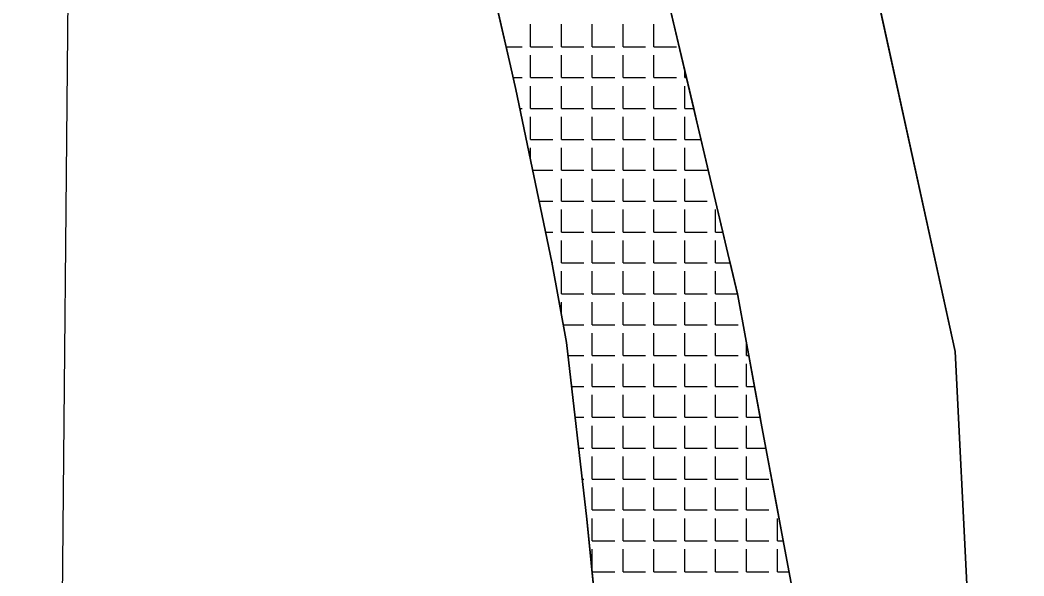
# Model space of a CAD drawing. Extents: x 427903 to 430077, y 4477233 to 4480385.
# Drawn here: x 427902.6 to 428129.8, y 4478262.8 to 4478388.5 of the extents above; entities that cross this region are included whole.
import ezdxf

# ---------------------------------------------------------------- set-up
doc = ezdxf.new("R2010")
doc.units = 0
for name, color, linetype in [('ADAKENARI', 7, 'Continuous'), ('KIYI', 7, 'Continuous'), ('KIYIKENARCIZGI', 7, 'Continuous'), ('PL_AYA_PARK_DINLENME', 7, 'Continuous'), ('PL_DOLGU', 7, 'Continuous'), ('PL_K_TALI_IS_MRK', 7, 'Continuous'), ('SıNıR', 7, 'Continuous'), ('TR_KIYI', 7, 'Continuous'), ('TR_TALIISMERK', 7, 'Continuous')]:
    doc.layers.add(name, color=color, linetype=linetype)

msp = doc.modelspace()

# ---------------------------------------------------------------- linework, layer by layer
at = {"layer": 'ADAKENARI'}
for p, q in [((428114.25, 4478313.51), (428064.87, 4478539.25)), ((428117.06, 4478257.91), (428114.25, 4478313.51))]:
    msp.add_line(p, q, dxfattribs=at)
at = {"layer": 'KIYI'}
for p, q in [((428000.84, 4478433.31), (428013.62, 4478378.16)), ((428013.62, 4478378.16), (428014.8, 4478372.78)), ((428014.8, 4478372.78), (428022.99, 4478333.71)), ((428022.99, 4478333.71), (428026.25, 4478315.53)), ((428026.25, 4478315.53), (428030.86, 4478275.63)), ((428030.86, 4478275.63), (428034.77, 4478236.8))]:
    msp.add_line(p, q, dxfattribs=at)
at = {"layer": 'KIYIKENARCIZGI'}
for p, q in [((428062.79, 4478335.7), (428043.19, 4478419.02)), ((428065.05, 4478326.22), (428062.79, 4478335.7)), ((428070.28, 4478297.7), (428065.05, 4478326.22)), ((428077.59, 4478258.73), (428070.28, 4478297.7))]:
    msp.add_line(p, q, dxfattribs=at)
at = {"layer": 'PL_AYA_PARK_DINLENME'}
for points in [[(428146.39, 4478139.05), (428143.84, 4478136.95), (428139.23, 4478133.54), (428129.55, 4478126.94), (428129.52, 4478126.95), (428123.61, 4478128.52), (428117.06, 4478257.91), (428114.25, 4478313.51), (428064.87, 4478539.25)], [(428050.15, 4478389.44), (428053.07, 4478377.05), (428053.44, 4478375.47), (428055.08, 4478368.49), (428056.72, 4478361.5), (428061.66, 4478340.55), (428062.79, 4478335.7), (428063.31, 4478333.56), (428064.97, 4478326.58), (428065.05, 4478326.22), (428067.04, 4478315.4), (428067.55, 4478312.61), (428068.83, 4478305.62), (428070.11, 4478298.64), (428070.28, 4478297.7), (428071.41, 4478291.65), (428074.02, 4478277.73), (428074.03, 4478277.68), (428075.34, 4478270.7), (428076.65, 4478263.71), (428077.59, 4478258.73)]]:
    msp.add_lwpolyline(points, dxfattribs=at)
at = {"layer": 'PL_DOLGU'}
for points in [[(427915.56, 4478616.56), (427926.24, 4478611.7), (427951.44, 4478612.68), (428005.26, 4478568.85), (428013.08, 4478538.04), (428022.63, 4478500.39), (428030.78, 4478471), (428043.19, 4478419.02), (428062.79, 4478335.7), (428065.05, 4478326.22), (428070.28, 4478297.7), (428077.59, 4478258.73), (428080.14, 4478238.03), (428083.58, 4478195.5), (428087.15, 4478152.17), (428090.62, 4478147.29), (428105.66, 4478126.11), (428131.83, 4478090.59), (428146.88, 4478022.13), (428153.28, 4477995.07), (428160.32, 4477964.05), (428161.5, 4477959.01), (428182.61, 4477892.78)], [(427915.56, 4478616.56), (427926.24, 4478611.7), (427951.44, 4478612.68), (428005.26, 4478568.85), (428013.08, 4478538.04), (428022.63, 4478500.39), (428030.78, 4478471), (428043.19, 4478419.02), (428062.79, 4478335.7), (428065.05, 4478326.22), (428070.28, 4478297.7), (428077.59, 4478258.73), (428080.14, 4478238.03), (428083.58, 4478195.5), (428087.15, 4478152.17), (428090.62, 4478147.29), (428105.66, 4478126.11), (428131.83, 4478090.59), (428146.88, 4478022.13), (428153.28, 4477995.07), (428160.32, 4477964.05), (428161.5, 4477959.01), (428182.61, 4477892.78)], [(428034.77, 4478236.8), (428030.86, 4478275.63), (428026.25, 4478315.53), (428022.99, 4478333.71), (428014.8, 4478372.78), (428013.62, 4478378.16), (428000.84, 4478433.31), (427992.94, 4478465.02), (427987.22, 4478488.36), (427979.44, 4478518.13), (427974.43, 4478537.94)], [(428034.77, 4478236.8), (428030.86, 4478275.63), (428026.25, 4478315.53), (428022.99, 4478333.71), (428014.8, 4478372.78), (428013.62, 4478378.16), (428000.84, 4478433.31), (427992.94, 4478465.02), (427987.22, 4478488.36), (427979.44, 4478518.13), (427974.43, 4478537.94)]]:
    msp.add_lwpolyline(points, dxfattribs=at)
at = {"layer": 'PL_K_TALI_IS_MRK'}
msp.add_lwpolyline([(428064.87, 4478539.25), (428114.25, 4478313.51), (428117.06, 4478257.91), (428123.61, 4478128.52), (428129.52, 4478126.95), (428129.55, 4478126.94), (428139.23, 4478133.54), (428143.84, 4478136.95), (428146.39, 4478139.05), (428151.43, 4478143.21)], dxfattribs=at)
at = {"layer": 'SıNıR'}
msp.add_line((427902.58, 4477253.75), (427929.02, 4480028.95), dxfattribs=at)
at = {"layer": 'TR_KIYI'}
for p, q in [((428018.14, 4478382.46), (428018.14, 4478387.54)), ((428018.14, 4478382.46), (428018.14, 4478387.54)), ((428025.13, 4478382.46), (428025.13, 4478387.54)), ((428025.13, 4478382.46), (428025.13, 4478387.54)), ((428032.11, 4478382.46), (428032.11, 4478387.54)), ((428032.11, 4478382.46), (428032.11, 4478387.54)), ((428039.1, 4478382.46), (428039.1, 4478387.54)), ((428039.1, 4478382.46), (428039.1, 4478387.54)), ((428046.08, 4478382.46), (428046.08, 4478387.54)), ((428046.08, 4478382.46), (428046.08, 4478387.54)), ((428012.63, 4478382.46), (428016.24, 4478382.46)), ((428018.14, 4478382.46), (428023.22, 4478382.46)), ((428025.13, 4478382.46), (428030.21, 4478382.46)), ((428032.11, 4478382.46), (428037.19, 4478382.46)), ((428039.1, 4478382.46), (428044.18, 4478382.46)), ((428046.08, 4478382.46), (428051.16, 4478382.46)), ((428018.14, 4478375.47), (428018.14, 4478380.55)), ((428018.14, 4478375.47), (428018.14, 4478380.55)), ((428025.13, 4478375.47), (428025.13, 4478380.55)), ((428025.13, 4478375.47), (428025.13, 4478380.55)), ((428032.11, 4478375.47), (428032.11, 4478380.55)), ((428032.11, 4478375.47), (428032.11, 4478380.55)), ((428039.1, 4478375.47), (428039.1, 4478380.55)), ((428039.1, 4478375.47), (428039.1, 4478380.55)), ((428046.08, 4478375.47), (428046.08, 4478380.55)), ((428046.08, 4478375.47), (428046.08, 4478380.55)), ((428053.07, 4478375.47), (428053.07, 4478377.05)), ((428053.07, 4478375.47), (428053.07, 4478377.05)), ((428014.21, 4478375.47), (428016.24, 4478375.47)), ((428018.14, 4478375.47), (428023.22, 4478375.47)), ((428025.13, 4478375.47), (428030.21, 4478375.47)), ((428032.11, 4478375.47), (428037.19, 4478375.47)), ((428039.1, 4478375.47), (428044.18, 4478375.47)), ((428046.08, 4478375.47), (428051.16, 4478375.47)), ((428053.07, 4478375.47), (428053.44, 4478375.47)), ((428018.14, 4478368.49), (428018.14, 4478373.57)), ((428018.14, 4478368.49), (428018.14, 4478373.57)), ((428025.13, 4478368.49), (428025.13, 4478373.57)), ((428025.13, 4478368.49), (428025.13, 4478373.57)), ((428032.11, 4478368.49), (428032.11, 4478373.57)), ((428032.11, 4478368.49), (428032.11, 4478373.57)), ((428039.1, 4478368.49), (428039.1, 4478373.57)), ((428039.1, 4478368.49), (428039.1, 4478373.57)), ((428046.08, 4478368.49), (428046.08, 4478373.57)), ((428046.08, 4478368.49), (428046.08, 4478373.57)), ((428053.07, 4478368.49), (428053.07, 4478373.57)), ((428053.07, 4478368.49), (428053.07, 4478373.57)), ((428015.7, 4478368.49), (428016.24, 4478368.49)), ((428018.14, 4478368.49), (428023.22, 4478368.49)), ((428025.13, 4478368.49), (428030.21, 4478368.49)), ((428032.11, 4478368.49), (428037.19, 4478368.49)), ((428039.1, 4478368.49), (428044.18, 4478368.49)), ((428046.08, 4478368.49), (428051.16, 4478368.49)), ((428053.07, 4478368.49), (428055.08, 4478368.49)), ((428018.14, 4478361.5), (428018.14, 4478366.58)), ((428018.14, 4478361.5), (428018.14, 4478366.58)), ((428025.13, 4478361.5), (428025.13, 4478366.58)), ((428025.13, 4478361.5), (428025.13, 4478366.58)), ((428032.11, 4478361.5), (428032.11, 4478366.58)), ((428032.11, 4478361.5), (428032.11, 4478366.58)), ((428039.1, 4478361.5), (428039.1, 4478366.58)), ((428039.1, 4478361.5), (428039.1, 4478366.58)), ((428046.08, 4478361.5), (428046.08, 4478366.58)), ((428046.08, 4478361.5), (428046.08, 4478366.58)), ((428053.07, 4478361.5), (428053.07, 4478366.58)), ((428053.07, 4478361.5), (428053.07, 4478366.58)), ((428018.14, 4478361.5), (428023.22, 4478361.5)), ((428025.13, 4478361.5), (428030.21, 4478361.5)), ((428032.11, 4478361.5), (428037.19, 4478361.5)), ((428039.1, 4478361.5), (428044.18, 4478361.5)), ((428046.08, 4478361.5), (428051.16, 4478361.5)), ((428053.07, 4478361.5), (428056.72, 4478361.5)), ((428018.14, 4478356.84), (428018.14, 4478359.6)), ((428018.14, 4478356.84), (428018.14, 4478359.6)), ((428025.13, 4478354.52), (428025.13, 4478359.6)), ((428025.13, 4478354.52), (428025.13, 4478359.6)), ((428032.11, 4478354.52), (428032.11, 4478359.6)), ((428032.11, 4478354.52), (428032.11, 4478359.6)), ((428039.1, 4478354.52), (428039.1, 4478359.6)), ((428039.1, 4478354.52), (428039.1, 4478359.6)), ((428046.08, 4478354.52), (428046.08, 4478359.6)), ((428046.08, 4478354.52), (428046.08, 4478359.6)), ((428053.07, 4478354.52), (428053.07, 4478359.6)), ((428053.07, 4478354.52), (428053.07, 4478359.6)), ((428018.63, 4478354.52), (428023.22, 4478354.52)), ((428025.13, 4478354.52), (428030.21, 4478354.52)), ((428032.11, 4478354.52), (428037.19, 4478354.52)), ((428039.1, 4478354.52), (428044.18, 4478354.52)), ((428046.08, 4478354.52), (428051.16, 4478354.52)), ((428053.07, 4478354.52), (428058.15, 4478354.52)), ((428025.13, 4478347.53), (428025.13, 4478352.61)), ((428025.13, 4478347.53), (428025.13, 4478352.61)), ((428032.11, 4478347.53), (428032.11, 4478352.61)), ((428032.11, 4478347.53), (428032.11, 4478352.61)), ((428039.1, 4478347.53), (428039.1, 4478352.61)), ((428039.1, 4478347.53), (428039.1, 4478352.61)), ((428046.08, 4478347.53), (428046.08, 4478352.61)), ((428046.08, 4478347.53), (428046.08, 4478352.61)), ((428053.07, 4478347.53), (428053.07, 4478352.61)), ((428053.07, 4478347.53), (428053.07, 4478352.61)), ((428020.09, 4478347.53), (428023.22, 4478347.53)), ((428025.13, 4478347.53), (428030.21, 4478347.53)), ((428032.11, 4478347.53), (428037.19, 4478347.53)), ((428039.1, 4478347.53), (428044.18, 4478347.53)), ((428046.08, 4478347.53), (428051.16, 4478347.53)), ((428053.07, 4478347.53), (428058.15, 4478347.53)), ((428025.13, 4478340.55), (428025.13, 4478345.63)), ((428025.13, 4478340.55), (428025.13, 4478345.63)), ((428032.11, 4478340.55), (428032.11, 4478345.63)), ((428032.11, 4478340.55), (428032.11, 4478345.63)), ((428039.1, 4478340.55), (428039.1, 4478345.63)), ((428039.1, 4478340.55), (428039.1, 4478345.63)), ((428046.08, 4478340.55), (428046.08, 4478345.63)), ((428046.08, 4478340.55), (428046.08, 4478345.63)), ((428053.07, 4478340.55), (428053.07, 4478345.63)), ((428053.07, 4478340.55), (428053.07, 4478345.63)), ((428060.05, 4478340.55), (428060.05, 4478345.63)), ((428060.05, 4478340.55), (428060.05, 4478345.63)), ((428021.55, 4478340.55), (428023.22, 4478340.55)), ((428025.13, 4478340.55), (428030.21, 4478340.55)), ((428032.11, 4478340.55), (428037.19, 4478340.55)), ((428039.1, 4478340.55), (428044.18, 4478340.55)), ((428046.08, 4478340.55), (428051.16, 4478340.55)), ((428053.07, 4478340.55), (428058.15, 4478340.55)), ((428060.05, 4478340.55), (428061.66, 4478340.55)), ((428025.13, 4478333.56), (428025.13, 4478338.64)), ((428025.13, 4478333.56), (428025.13, 4478338.64)), ((428032.11, 4478333.56), (428032.11, 4478338.64)), ((428032.11, 4478333.56), (428032.11, 4478338.64)), ((428039.1, 4478333.56), (428039.1, 4478338.64)), ((428039.1, 4478333.56), (428039.1, 4478338.64)), ((428046.08, 4478333.56), (428046.08, 4478338.64)), ((428046.08, 4478333.56), (428046.08, 4478338.64)), ((428053.07, 4478333.56), (428053.07, 4478338.64)), ((428053.07, 4478333.56), (428053.07, 4478338.64)), ((428060.05, 4478333.56), (428060.05, 4478338.64)), ((428060.05, 4478333.56), (428060.05, 4478338.64)), ((428023.01, 4478333.56), (428023.22, 4478333.56)), ((428025.13, 4478333.56), (428030.21, 4478333.56)), ((428032.11, 4478333.56), (428037.19, 4478333.56)), ((428039.1, 4478333.56), (428044.18, 4478333.56)), ((428046.08, 4478333.56), (428051.16, 4478333.56)), ((428053.07, 4478333.56), (428058.15, 4478333.56)), ((428060.05, 4478333.56), (428063.31, 4478333.56)), ((428025.13, 4478326.58), (428025.13, 4478331.66)), ((428025.13, 4478326.58), (428025.13, 4478331.66)), ((428032.11, 4478326.58), (428032.11, 4478331.66)), ((428032.11, 4478326.58), (428032.11, 4478331.66)), ((428039.1, 4478326.58), (428039.1, 4478331.66)), ((428039.1, 4478326.58), (428039.1, 4478331.66)), ((428046.08, 4478326.58), (428046.08, 4478331.66)), ((428046.08, 4478326.58), (428046.08, 4478331.66)), ((428053.07, 4478326.58), (428053.07, 4478331.66)), ((428053.07, 4478326.58), (428053.07, 4478331.66)), ((428060.05, 4478326.58), (428060.05, 4478331.66)), ((428060.05, 4478326.58), (428060.05, 4478331.66)), ((428025.13, 4478326.58), (428030.21, 4478326.58)), ((428032.11, 4478326.58), (428037.19, 4478326.58)), ((428039.1, 4478326.58), (428044.18, 4478326.58)), ((428046.08, 4478326.58), (428051.16, 4478326.58)), ((428053.07, 4478326.58), (428058.15, 4478326.58)), ((428060.05, 4478326.58), (428064.97, 4478326.58)), ((428025.13, 4478321.79), (428025.13, 4478324.67)), ((428025.13, 4478321.79), (428025.13, 4478324.67)), ((428032.11, 4478319.59), (428032.11, 4478324.67)), ((428032.11, 4478319.59), (428032.11, 4478324.67)), ((428039.1, 4478319.59), (428039.1, 4478324.67)), ((428039.1, 4478319.59), (428039.1, 4478324.67)), ((428046.08, 4478319.59), (428046.08, 4478324.67)), ((428046.08, 4478319.59), (428046.08, 4478324.67)), ((428053.07, 4478319.59), (428053.07, 4478324.67)), ((428053.07, 4478319.59), (428053.07, 4478324.67)), ((428060.05, 4478319.59), (428060.05, 4478324.67)), ((428060.05, 4478319.59), (428060.05, 4478324.67)), ((428025.52, 4478319.59), (428030.21, 4478319.59)), ((428032.11, 4478319.59), (428037.19, 4478319.59)), ((428039.1, 4478319.59), (428044.18, 4478319.59)), ((428046.08, 4478319.59), (428051.16, 4478319.59)), ((428053.07, 4478319.59), (428058.15, 4478319.59)), ((428060.05, 4478319.59), (428065.13, 4478319.59)), ((428032.11, 4478312.61), (428032.11, 4478317.69)), ((428032.11, 4478312.61), (428032.11, 4478317.69)), ((428039.1, 4478312.61), (428039.1, 4478317.69)), ((428039.1, 4478312.61), (428039.1, 4478317.69)), ((428046.08, 4478312.61), (428046.08, 4478317.69)), ((428046.08, 4478312.61), (428046.08, 4478317.69)), ((428053.07, 4478312.61), (428053.07, 4478317.69)), ((428053.07, 4478312.61), (428053.07, 4478317.69)), ((428060.05, 4478312.61), (428060.05, 4478317.69)), ((428060.05, 4478312.61), (428060.05, 4478317.69)), ((428067.04, 4478312.61), (428067.04, 4478315.4)), ((428067.04, 4478312.61), (428067.04, 4478315.4)), ((428026.59, 4478312.61), (428030.21, 4478312.61)), ((428032.11, 4478312.61), (428037.19, 4478312.61)), ((428039.1, 4478312.61), (428044.18, 4478312.61)), ((428046.08, 4478312.61), (428051.16, 4478312.61)), ((428053.07, 4478312.61), (428058.15, 4478312.61)), ((428060.05, 4478312.61), (428065.13, 4478312.61)), ((428067.04, 4478312.61), (428067.55, 4478312.61)), ((428032.11, 4478305.62), (428032.11, 4478310.7)), ((428032.11, 4478305.62), (428032.11, 4478310.7)), ((428039.1, 4478305.62), (428039.1, 4478310.7)), ((428039.1, 4478305.62), (428039.1, 4478310.7)), ((428046.08, 4478305.62), (428046.08, 4478310.7)), ((428046.08, 4478305.62), (428046.08, 4478310.7)), ((428053.07, 4478305.62), (428053.07, 4478310.7)), ((428053.07, 4478305.62), (428053.07, 4478310.7)), ((428060.05, 4478305.62), (428060.05, 4478310.7)), ((428060.05, 4478305.62), (428060.05, 4478310.7)), ((428067.04, 4478305.62), (428067.04, 4478310.7)), ((428067.04, 4478305.62), (428067.04, 4478310.7)), ((428027.39, 4478305.62), (428030.21, 4478305.62)), ((428032.11, 4478305.62), (428037.19, 4478305.62)), ((428032.11, 4478298.64), (428032.11, 4478303.72)), ((428032.11, 4478298.64), (428032.11, 4478303.72)), ((428039.1, 4478305.62), (428044.18, 4478305.62)), ((428039.1, 4478298.64), (428039.1, 4478303.72)), ((428039.1, 4478298.64), (428039.1, 4478303.72)), ((428046.08, 4478305.62), (428051.16, 4478305.62)), ((428046.08, 4478298.64), (428046.08, 4478303.72)), ((428046.08, 4478298.64), (428046.08, 4478303.72)), ((428053.07, 4478305.62), (428058.15, 4478305.62)), ((428053.07, 4478298.64), (428053.07, 4478303.72)), ((428053.07, 4478298.64), (428053.07, 4478303.72)), ((428060.05, 4478305.62), (428065.13, 4478305.62)), ((428060.05, 4478298.64), (428060.05, 4478303.72)), ((428060.05, 4478298.64), (428060.05, 4478303.72)), ((428067.04, 4478305.62), (428068.83, 4478305.62)), ((428067.04, 4478298.64), (428067.04, 4478303.72)), ((428067.04, 4478298.64), (428067.04, 4478303.72)), ((428028.2, 4478298.64), (428030.21, 4478298.64)), ((428032.11, 4478298.64), (428037.19, 4478298.64)), ((428032.11, 4478291.65), (428032.11, 4478296.73)), ((428032.11, 4478291.65), (428032.11, 4478296.73)), ((428039.1, 4478298.64), (428044.18, 4478298.64)), ((428039.1, 4478291.65), (428039.1, 4478296.73)), ((428039.1, 4478291.65), (428039.1, 4478296.73)), ((428046.08, 4478298.64), (428051.16, 4478298.64)), ((428046.08, 4478291.65), (428046.08, 4478296.73)), ((428046.08, 4478291.65), (428046.08, 4478296.73)), ((428053.07, 4478298.64), (428058.15, 4478298.64)), ((428053.07, 4478291.65), (428053.07, 4478296.73)), ((428053.07, 4478291.65), (428053.07, 4478296.73)), ((428060.05, 4478298.64), (428065.13, 4478298.64)), ((428060.05, 4478291.65), (428060.05, 4478296.73)), ((428060.05, 4478291.65), (428060.05, 4478296.73)), ((428067.04, 4478298.64), (428070.11, 4478298.64)), ((428067.04, 4478291.65), (428067.04, 4478296.73)), ((428067.04, 4478291.65), (428067.04, 4478296.73)), ((428029.01, 4478291.65), (428030.21, 4478291.65)), ((428032.11, 4478291.65), (428037.19, 4478291.65)), ((428039.1, 4478291.65), (428044.18, 4478291.65)), ((428046.08, 4478291.65), (428051.16, 4478291.65)), ((428053.07, 4478291.65), (428058.15, 4478291.65)), ((428060.05, 4478291.65), (428065.13, 4478291.65)), ((428067.04, 4478291.65), (428071.41, 4478291.65)), ((428032.11, 4478284.67), (428032.11, 4478289.75)), ((428032.11, 4478284.67), (428032.11, 4478289.75)), ((428039.1, 4478284.67), (428039.1, 4478289.75)), ((428039.1, 4478284.67), (428039.1, 4478289.75)), ((428046.08, 4478284.67), (428046.08, 4478289.75)), ((428046.08, 4478284.67), (428046.08, 4478289.75)), ((428053.07, 4478284.67), (428053.07, 4478289.75)), ((428053.07, 4478284.67), (428053.07, 4478289.75)), ((428060.05, 4478284.67), (428060.05, 4478289.75)), ((428060.05, 4478284.67), (428060.05, 4478289.75)), ((428067.04, 4478284.67), (428067.04, 4478289.75)), ((428067.04, 4478284.67), (428067.04, 4478289.75)), ((428029.82, 4478284.67), (428030.21, 4478284.67)), ((428032.11, 4478284.67), (428037.19, 4478284.67)), ((428039.1, 4478284.67), (428044.18, 4478284.67)), ((428046.08, 4478284.67), (428051.16, 4478284.67)), ((428053.07, 4478284.67), (428058.15, 4478284.67)), ((428060.05, 4478284.67), (428065.13, 4478284.67)), ((428067.04, 4478284.67), (428072.12, 4478284.67)), ((428032.11, 4478277.68), (428032.11, 4478282.76)), ((428032.11, 4478277.68), (428032.11, 4478282.76)), ((428039.1, 4478277.68), (428039.1, 4478282.76)), ((428039.1, 4478277.68), (428039.1, 4478282.76)), ((428046.08, 4478277.68), (428046.08, 4478282.76)), ((428046.08, 4478277.68), (428046.08, 4478282.76)), ((428053.07, 4478277.68), (428053.07, 4478282.76)), ((428053.07, 4478277.68), (428053.07, 4478282.76)), ((428060.05, 4478277.68), (428060.05, 4478282.76)), ((428060.05, 4478277.68), (428060.05, 4478282.76)), ((428067.04, 4478277.68), (428067.04, 4478282.76)), ((428067.04, 4478277.68), (428067.04, 4478282.76)), ((428032.11, 4478277.68), (428037.19, 4478277.68)), ((428039.1, 4478277.68), (428044.18, 4478277.68)), ((428046.08, 4478277.68), (428051.16, 4478277.68)), ((428053.07, 4478277.68), (428058.15, 4478277.68)), ((428060.05, 4478277.68), (428065.13, 4478277.68)), ((428067.04, 4478277.68), (428072.12, 4478277.68)), ((428074.02, 4478277.68), (428074.02, 4478277.73)), ((428074.02, 4478277.68), (428074.02, 4478277.73)), ((428032.11, 4478270.7), (428032.11, 4478275.78)), ((428032.11, 4478270.7), (428032.11, 4478275.78)), ((428039.1, 4478270.7), (428039.1, 4478275.78)), ((428039.1, 4478270.7), (428039.1, 4478275.78)), ((428046.08, 4478270.7), (428046.08, 4478275.78)), ((428046.08, 4478270.7), (428046.08, 4478275.78)), ((428053.07, 4478270.7), (428053.07, 4478275.78)), ((428053.07, 4478270.7), (428053.07, 4478275.78)), ((428060.05, 4478270.7), (428060.05, 4478275.78)), ((428060.05, 4478270.7), (428060.05, 4478275.78)), ((428067.04, 4478270.7), (428067.04, 4478275.78)), ((428067.04, 4478270.7), (428067.04, 4478275.78)), ((428074.02, 4478270.7), (428074.02, 4478275.78)), ((428074.02, 4478270.7), (428074.02, 4478275.78)), ((428032.11, 4478270.7), (428037.19, 4478270.7)), ((428039.1, 4478270.7), (428044.18, 4478270.7)), ((428046.08, 4478270.7), (428051.16, 4478270.7)), ((428053.07, 4478270.7), (428058.15, 4478270.7)), ((428060.05, 4478270.7), (428065.13, 4478270.7)), ((428067.04, 4478270.7), (428072.12, 4478270.7)), ((428074.02, 4478270.7), (428075.34, 4478270.7)), ((428032.11, 4478263.71), (428032.11, 4478268.79)), ((428032.11, 4478263.71), (428032.11, 4478268.79)), ((428039.1, 4478263.71), (428039.1, 4478268.79)), ((428039.1, 4478263.71), (428039.1, 4478268.79)), ((428046.08, 4478263.71), (428046.08, 4478268.79)), ((428046.08, 4478263.71), (428046.08, 4478268.79)), ((428053.07, 4478263.71), (428053.07, 4478268.79)), ((428053.07, 4478263.71), (428053.07, 4478268.79)), ((428060.05, 4478263.71), (428060.05, 4478268.79)), ((428060.05, 4478263.71), (428060.05, 4478268.79)), ((428067.04, 4478263.71), (428067.04, 4478268.79)), ((428067.04, 4478263.71), (428067.04, 4478268.79)), ((428074.02, 4478263.71), (428074.02, 4478268.79)), ((428074.02, 4478263.71), (428074.02, 4478268.79)), ((428032.11, 4478263.71), (428037.19, 4478263.71)), ((428039.1, 4478263.71), (428044.18, 4478263.71)), ((428046.08, 4478263.71), (428051.16, 4478263.71)), ((428053.07, 4478263.71), (428058.15, 4478263.71)), ((428060.05, 4478263.71), (428065.13, 4478263.71)), ((428067.04, 4478263.71), (428072.12, 4478263.71)), ((428074.02, 4478263.71), (428076.65, 4478263.71))]:
    msp.add_line(p, q, dxfattribs=at)
at = {"layer": 'TR_TALIISMERK'}
msp.add_lwpolyline([(428099.72, 4478556.5), (428059.47, 4478547.15), (428059.64, 4478546.89), (428064.87, 4478539.25), (428114.25, 4478313.51), (428117.06, 4478257.91), (428123.61, 4478128.52), (428129.52, 4478126.95), (428129.55, 4478126.94), (428139.23, 4478133.54), (428143.84, 4478136.95), (428146.39, 4478139.05), (428151.43, 4478143.21)], dxfattribs=at)

doc.saveas('drawing.dxf')
